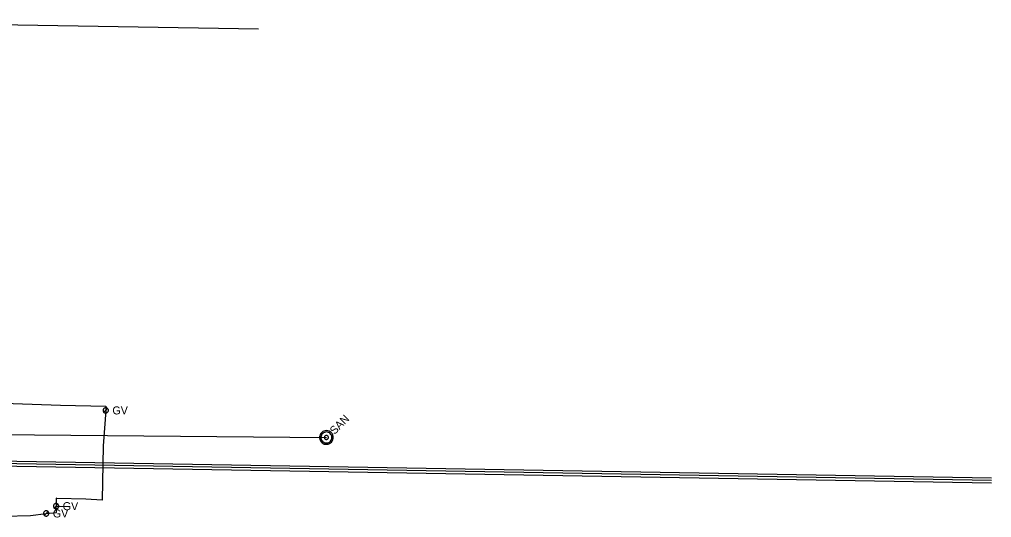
# Model space of a CAD drawing. Extents: x 600849 to 606371, y 330010 to 403088.
# Drawn here: x 605231.6 to 605699.4, y 337967 to 338206.9 of the extents above; entities that cross this region are included whole.
import ezdxf

# ---------------------------------------------------------------- set-up
doc = ezdxf.new("R2010")
doc.units = 0
for name, color, linetype in [('E_UTL_G', 7, 'Continuous'), ('E_UTL_G_UG', 7, 'Continuous'), ('E_UTL_SAN_MH', 7, 'Continuous'), ('E_UTL_SAN_UG', 7, 'Continuous'), ('E_UTL_SAN_UG_MMSD', 7, 'Continuous'), ('E_UTL_SAN_UG_OUTER_LIMITS', 7, 'Continuous'), ('E_UTL_W_UG', 7, 'Continuous')]:
    doc.layers.add(name, color=color, linetype=linetype)

msp = doc.modelspace()

# ---------------------------------------------------------------- linework, layer by layer
at = {"layer": 'E_UTL_G'}
for points in [[(605274.41, 338018.63), (605274.39, 338018.88), (605274.32, 338019.11), (605274.21, 338019.33), (605274.06, 338019.52), (605273.87, 338019.68), (605273.66, 338019.8), (605273.43, 338019.88), (605273.19, 338019.92), (605272.95, 338019.9), (605272.71, 338019.85), (605272.49, 338019.75), (605272.29, 338019.6), (605272.12, 338019.43), (605271.99, 338019.22), (605271.9, 338019), (605271.85, 338018.76), (605271.85, 338018.51), (605271.9, 338018.27), (605271.99, 338018.05), (605272.12, 338017.84), (605272.29, 338017.66), (605272.49, 338017.52), (605272.71, 338017.42), (605272.95, 338017.36), (605273.19, 338017.35), (605273.43, 338017.39), (605273.66, 338017.47), (605273.87, 338017.59), (605274.06, 338017.75), (605274.21, 338017.94), (605274.32, 338018.16), (605274.39, 338018.39), (605274.41, 338018.63)], [(605272.22, 338017.73), (605274.04, 338019.54)], [(605245.76, 337969.02), (605245.74, 337969.27), (605245.67, 337969.5), (605245.56, 337969.72), (605245.41, 337969.91), (605245.22, 337970.07), (605245.01, 337970.19), (605244.78, 337970.27), (605244.54, 337970.31), (605244.3, 337970.29), (605244.06, 337970.24), (605243.84, 337970.14), (605243.64, 337969.99), (605243.47, 337969.82), (605243.34, 337969.61), (605243.25, 337969.39), (605243.2, 337969.15), (605243.2, 337968.9), (605243.25, 337968.66), (605243.34, 337968.44), (605243.47, 337968.23), (605243.64, 337968.05), (605243.84, 337967.91), (605244.06, 337967.81), (605244.3, 337967.75), (605244.54, 337967.74), (605244.78, 337967.78), (605245.01, 337967.86), (605245.22, 337967.98), (605245.41, 337968.14), (605245.56, 337968.33), (605245.67, 337968.55), (605245.74, 337968.78), (605245.76, 337969.02)], [(605250.52, 337972.53), (605250.5, 337972.78), (605250.43, 337973.01), (605250.32, 337973.23), (605250.17, 337973.42), (605249.98, 337973.58), (605249.77, 337973.7), (605249.54, 337973.78), (605249.3, 337973.82), (605249.06, 337973.8), (605248.82, 337973.75), (605248.6, 337973.65), (605248.4, 337973.5), (605248.23, 337973.33), (605248.1, 337973.12), (605248.01, 337972.9), (605247.96, 337972.66), (605247.96, 337972.41), (605248.01, 337972.17), (605248.1, 337971.95), (605248.23, 337971.74), (605248.4, 337971.56), (605248.6, 337971.42), (605248.82, 337971.32), (605249.06, 337971.26), (605249.3, 337971.25), (605249.54, 337971.29), (605249.77, 337971.37), (605249.98, 337971.49), (605250.17, 337971.65), (605250.32, 337971.84), (605250.43, 337972.06), (605250.5, 337972.29), (605250.52, 337972.53)], [(605248.33, 337971.63), (605250.15, 337973.44)], [(605243.57, 337968.12), (605245.39, 337969.93)]]:
    msp.add_lwpolyline(points, dxfattribs=at)
at = {"layer": 'E_UTL_G_UG'}
for points in [[(605083.69, 338028.31), (605095.84, 338025.04), (605105.78, 338024.04), (605137.08, 338023.35), (605163.59, 338023.06), (605199.57, 338022.47), (605219.34, 338022.34), (605251.3, 338021.16), (605273.24, 338020.67), (605273.13, 338018.63), (605271.95, 338001.54), (605271.48, 337975.45), (605263.55, 337975.89), (605249.57, 337976.22), (605249.24, 337976.39), (605249.26, 337972.53)], [(604985.13, 338025.8), (604984.31, 338018.12), (604982.82, 338008.48), (604982.14, 337990.42), (604982.27, 337979.47), (604987, 337975.81), (604995.42, 337975.54), (605011.51, 337976.25), (605020.99, 337971.8), (605053.36, 337969.44), (605062.73, 337971.35), (605086.18, 337973.75), (605099.06, 337974.9), (605119.67, 337972.71), (605158.32, 337969.58), (605188.11, 337968.3), (605207.41, 337968.58), (605224.32, 337967.71), (605236.94, 337968.08), (605244.48, 337969.02), (605249.45, 337969.46), (605249.24, 337972.16), (605249.24, 337972.53)], [(605249.24, 337972.53), (605255.38, 337972.4)]]:
    msp.add_lwpolyline(points, dxfattribs=at)
at = {"layer": 'E_UTL_SAN_MH'}
for points in [[(605381.64, 338007.94), (605381.16, 338008.34), (605380.61, 338008.64), (605380.01, 338008.83), (605379.39, 338008.91), (605378.76, 338008.86), (605378.15, 338008.7), (605377.59, 338008.43), (605377.09, 338008.05), (605376.67, 338007.59), (605376.34, 338007.05), (605376.12, 338006.46), (605376.02, 338005.84), (605376.03, 338005.22), (605376.16, 338004.6), (605376.41, 338004.03), (605376.76, 338003.51), (605377.21, 338003.06), (605377.73, 338002.71), (605378.3, 338002.46), (605378.92, 338002.33), (605379.54, 338002.32), (605380.16, 338002.42), (605380.75, 338002.64), (605381.29, 338002.97), (605381.75, 338003.39), (605382.13, 338003.89), (605382.4, 338004.45), (605382.56, 338005.06), (605382.61, 338005.69), (605382.53, 338006.31), (605382.34, 338006.91), (605382.04, 338007.46), (605381.64, 338007.94)], [(605381.17, 338007.47), (605380.79, 338007.79), (605380.35, 338008.03), (605379.87, 338008.19), (605379.37, 338008.25), (605378.87, 338008.21), (605378.39, 338008.08), (605377.93, 338007.86), (605377.53, 338007.56), (605377.19, 338007.19), (605376.93, 338006.76), (605376.76, 338006.29), (605376.67, 338005.8), (605376.69, 338005.29), (605376.79, 338004.8), (605376.99, 338004.34), (605377.27, 338003.93), (605377.63, 338003.57), (605378.04, 338003.29), (605378.5, 338003.09), (605378.99, 338002.99), (605379.5, 338002.97), (605379.99, 338003.06), (605380.46, 338003.23), (605380.89, 338003.49), (605381.26, 338003.83), (605381.56, 338004.23), (605381.78, 338004.68), (605381.91, 338005.17), (605381.95, 338005.67), (605381.89, 338006.17), (605381.73, 338006.65), (605381.49, 338007.09), (605381.17, 338007.47)], [(605380.01, 338006.31), (605379.86, 338006.43), (605379.7, 338006.52), (605379.52, 338006.57), (605379.33, 338006.6), (605379.14, 338006.58), (605378.96, 338006.54), (605378.79, 338006.45), (605378.64, 338006.34), (605378.52, 338006.2), (605378.42, 338006.04), (605378.35, 338005.86), (605378.32, 338005.68), (605378.33, 338005.49), (605378.37, 338005.31), (605378.44, 338005.13), (605378.54, 338004.98), (605378.68, 338004.84), (605378.83, 338004.74), (605379.01, 338004.66), (605379.19, 338004.62), (605379.38, 338004.62), (605379.56, 338004.65), (605379.74, 338004.72), (605379.9, 338004.81), (605380.04, 338004.94), (605380.15, 338005.09), (605380.24, 338005.26), (605380.28, 338005.44), (605380.3, 338005.63), (605380.28, 338005.82), (605380.22, 338006), (605380.13, 338006.16), (605380.01, 338006.31)]]:
    msp.add_lwpolyline(points, dxfattribs=at)
at = {"layer": 'E_UTL_SAN_UG'}
msp.add_line((605153.52, 338007.63), (605379.31, 338005.61), dxfattribs=at)
at = {"layer": 'E_UTL_SAN_UG_MMSD'}
msp.add_line((605084.87, 337995.5), (605699.33, 337985), dxfattribs=at)
at = {"layer": 'E_UTL_SAN_UG_OUTER_LIMITS'}
for p, q in [((605084.85, 337994.25), (605699.31, 337983.75)), ((605084.89, 337996.75), (605699.35, 337986.25))]:
    msp.add_line(p, q, dxfattribs=at)
at = {"layer": 'E_UTL_W_UG'}
msp.add_line((605078, 338206.87), (605346.57, 338202.28), dxfattribs=at)

# ---------------------------------------------------------------- texts
at = {"layer": 'E_UTL_G'}
for p in [(605276.34, 338016.71), (605247.69, 337967.1), (605252.45, 337970.61)]:
    msp.add_text('GV', height=3.85, dxfattribs=at).set_placement(p)
at = {"layer": 'E_UTL_SAN_MH'}
msp.add_text('SAN', height=3.849, rotation=45, dxfattribs=at).set_placement((605383.2, 338006.75))

doc.saveas('drawing.dxf')
